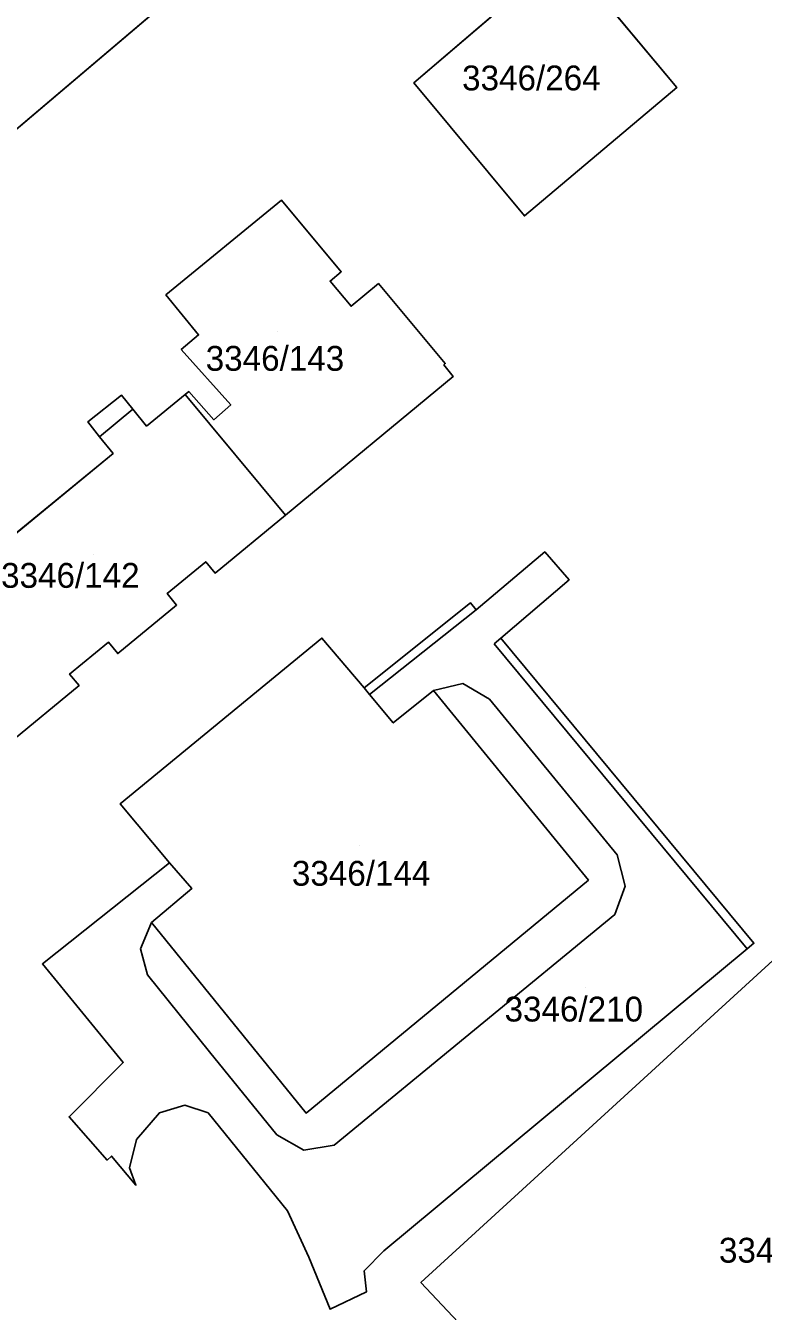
# Model space of a CAD drawing. Extents: x -262715 to -259381, y -1237238 to -1231182.
# Drawn here: x -261920.8 to -261861.3, y -1235370.6 to -1235267.1 of the extents above; entities that cross this region are included whole.
import ezdxf

# ---------------------------------------------------------------- set-up
doc = ezdxf.new("R2010")
doc.units = 0
for name, color, linetype in [('body_kn', 7, 'Continuous'), ('kladpar_druhypozemkov', 7, 'Continuous'), ('kladpar_hranice', 7, 'Continuous'), ('kladpar_parcelnecisla', 7, 'Continuous'), ('kladpar_plochy', 7, 'Continuous'), ('zappar_hrandruhpozemk', 7, 'Continuous')]:
    doc.layers.add(name, color=color, linetype=linetype)

msp = doc.modelspace()

# ---------------------------------------------------------------- linework, layer by layer
at = {"layer": 'body_kn'}
for p, q in [((-261889.51, -1235271.73), (-261889.51, -1235271.73)), ((-261868.32, -1235272.11), (-261868.32, -1235272.11)), ((-261900.15, -1235281.17), (-261900.15, -1235281.17)), ((-261880.59, -1235282.44), (-261880.59, -1235282.44)), ((-261880.59, -1235282.44), (-261880.59, -1235282.44)), ((-261896.25, -1235287.68), (-261896.25, -1235287.68)), ((-261895.35, -1235286.93), (-261895.35, -1235286.93)), ((-261909.47, -1235288.79), (-261909.47, -1235288.79)), ((-261892.35, -1235287.88), (-261892.35, -1235287.88)), ((-261894.55, -1235289.71), (-261894.55, -1235289.71)), ((-261906.84, -1235292.01), (-261906.84, -1235292.01)), ((-261908.23, -1235293.19), (-261908.23, -1235293.19)), ((-261887.08, -1235294.41), (-261887.08, -1235294.41)), ((-261886.97, -1235294.32), (-261886.97, -1235294.32)), ((-261886.32, -1235295.36), (-261886.32, -1235295.36)), ((-261913.05, -1235296.85), (-261913.05, -1235296.85)), ((-261907.91, -1235296.8), (-261907.91, -1235296.8)), ((-261907.91, -1235296.8), (-261907.91, -1235296.8)), ((-261907.63, -1235296.57), (-261907.63, -1235296.57)), ((-261912.12, -1235298), (-261912.12, -1235298)), ((-261904.25, -1235297.63), (-261904.25, -1235297.63)), ((-261915.76, -1235299.02), (-261915.76, -1235299.02)), ((-261905.6, -1235298.84), (-261905.6, -1235298.84)), ((-261914.81, -1235300.21), (-261914.81, -1235300.21)), ((-261914.81, -1235300.21), (-261914.81, -1235300.21)), ((-261911.02, -1235299.35), (-261911.02, -1235299.35)), ((-261913.72, -1235301.55), (-261913.72, -1235301.55)), ((-261899.83, -1235306.51), (-261899.83, -1235306.51)), ((-261878.95, -1235309.48), (-261878.95, -1235309.48)), ((-261906.26, -1235310.27), (-261906.26, -1235310.27)), ((-261905.5, -1235311.19), (-261905.5, -1235311.19)), ((-261877, -1235311.72), (-261877, -1235311.72)), ((-261909.37, -1235312.83), (-261909.37, -1235312.83)), ((-261884.93, -1235313.59), (-261884.93, -1235313.59)), ((-261908.61, -1235313.76), (-261908.61, -1235313.76)), ((-261884.49, -1235314.14), (-261884.49, -1235314.14)), ((-261914.1, -1235316.74), (-261914.1, -1235316.74)), ((-261896.9, -1235316.41), (-261896.9, -1235316.41)), ((-261882.48, -1235316.42), (-261882.48, -1235316.42)), ((-261882.48, -1235316.42), (-261882.48, -1235316.42)), ((-261913.34, -1235317.66), (-261913.34, -1235317.66)), ((-261883.02, -1235316.87), (-261883.02, -1235316.87)), ((-261917.22, -1235319.31), (-261917.22, -1235319.31)), ((-261916.46, -1235320.23), (-261916.46, -1235320.23)), ((-261893.5, -1235320.43), (-261893.5, -1235320.43)), ((-261893.5, -1235320.43), (-261893.5, -1235320.43)), ((-261887.92, -1235320.64), (-261887.92, -1235320.64)), ((-261885.54, -1235320.08), (-261885.54, -1235320.08)), ((-261893.06, -1235320.97), (-261893.06, -1235320.97)), ((-261893.06, -1235320.97), (-261893.06, -1235320.97)), ((-261883.41, -1235321.33), (-261883.41, -1235321.33)), ((-261891.15, -1235323.25), (-261891.15, -1235323.25)), ((-261913.15, -1235329.75), (-261913.15, -1235329.75)), ((-261913.15, -1235329.75), (-261913.15, -1235329.75)), ((-261873.11, -1235333.86), (-261873.11, -1235333.86)), ((-261909.18, -1235334.52), (-261909.18, -1235334.52)), ((-261875.44, -1235335.9), (-261875.44, -1235335.9)), ((-261872.48, -1235336.39), (-261872.48, -1235336.39)), ((-261907.37, -1235336.56), (-261907.37, -1235336.56)), ((-261910.63, -1235339.32), (-261910.63, -1235339.32)), ((-261910.63, -1235339.32), (-261910.63, -1235339.32)), ((-261873.31, -1235338.67), (-261873.31, -1235338.67)), ((-261911.5, -1235341.42), (-261911.5, -1235341.42)), ((-261862.65, -1235341.43), (-261862.65, -1235341.43)), ((-261862.11, -1235340.98), (-261862.11, -1235340.98)), ((-261919.41, -1235342.65), (-261919.41, -1235342.65)), ((-261910.94, -1235343.53), (-261910.94, -1235343.53)), ((-261905.95, -1235349.73), (-261905.95, -1235349.73)), ((-261912.9, -1235350.57), (-261912.9, -1235350.57)), ((-261907.93, -1235354), (-261907.93, -1235354)), ((-261917.26, -1235354.94), (-261917.26, -1235354.94)), ((-261909.99, -1235354.63), (-261909.99, -1235354.63)), ((-261906.07, -1235354.64), (-261906.07, -1235354.64)), ((-261898.18, -1235354.65), (-261898.18, -1235354.65)), ((-261911.83, -1235356.79), (-261911.83, -1235356.79)), ((-261900.52, -1235356.41), (-261900.52, -1235356.41)), ((-261913.84, -1235358.11), (-261913.84, -1235358.11)), ((-261898.35, -1235357.63), (-261898.35, -1235357.63)), ((-261895.91, -1235357.24), (-261895.91, -1235357.24)), ((-261914.21, -1235358.44), (-261914.21, -1235358.44)), ((-261912.41, -1235359.06), (-261912.41, -1235359.06)), ((-261911.88, -1235360.46), (-261911.88, -1235360.46)), ((-261899.67, -1235362.51), (-261899.67, -1235362.51)), ((-261897.96, -1235366.26), (-261897.96, -1235366.26)), ((-261891.92, -1235365.75), (-261891.92, -1235365.75)), ((-261893.49, -1235367.36), (-261893.49, -1235367.36)), ((-261888.93, -1235368.29), (-261888.93, -1235368.29)), ((-261893.3, -1235369.03), (-261893.3, -1235369.03)), ((-261896.24, -1235370.44), (-261896.24, -1235370.44))]:
    msp.add_line(p, q, dxfattribs=at)
at = {"layer": 'kladpar_druhypozemkov'}
for p, q in [((-261878.83, -1235269.9), (-261878.83, -1235269.9)), ((-261900.51, -1235291.74), (-261900.51, -1235291.74)), ((-261915.27, -1235309.66), (-261915.27, -1235309.66)), ((-261893.85, -1235333.08), (-261893.85, -1235333.08)), ((-261875.65, -1235344.58), (-261875.65, -1235344.58))]:
    msp.add_line(p, q, dxfattribs=at)
at = {"layer": 'kladpar_hranice'}
for points in [[(-261907.76, -1235263.78), (-261935.51, -1235287.3), (-261938.74, -1235287.83), (-261955.72, -1235260.54)], [(-261955.72, -1235260.54), (-261938.74, -1235287.83), (-261935.51, -1235287.3), (-261907.76, -1235263.78)], [(-261880.59, -1235282.44), (-261889.51, -1235271.73), (-261877.32, -1235261.31), (-261868.32, -1235272.11), (-261880.59, -1235282.44)], [(-261889.51, -1235271.73), (-261880.59, -1235282.44), (-261868.32, -1235272.11), (-261877.32, -1235261.31), (-261889.51, -1235271.73)], [(-261922.11, -1235324.9), (-261916.46, -1235320.23), (-261917.22, -1235319.31), (-261914.1, -1235316.74), (-261913.34, -1235317.66), (-261908.61, -1235313.76), (-261909.37, -1235312.83), (-261906.26, -1235310.27), (-261905.5, -1235311.19), (-261899.83, -1235306.51), (-261886.32, -1235295.36), (-261887.08, -1235294.41), (-261886.97, -1235294.32), (-261892.35, -1235287.88), (-261894.55, -1235289.71), (-261896.25, -1235287.68), (-261895.35, -1235286.93), (-261900.15, -1235281.17), (-261909.47, -1235288.79), (-261906.84, -1235292.01), (-261908.23, -1235293.19), (-261904.25, -1235297.63), (-261905.6, -1235298.84), (-261907.63, -1235296.57)], [(-261907.91, -1235296.8), (-261907.63, -1235296.57), (-261905.6, -1235298.84), (-261904.25, -1235297.63), (-261908.23, -1235293.19), (-261906.84, -1235292.01), (-261909.47, -1235288.79), (-261900.15, -1235281.17), (-261895.35, -1235286.93), (-261896.25, -1235287.68), (-261894.55, -1235289.71), (-261892.35, -1235287.88), (-261886.97, -1235294.32), (-261887.08, -1235294.41), (-261886.32, -1235295.36), (-261899.83, -1235306.51), (-261907.91, -1235296.8)], [(-261907.63, -1235296.57), (-261907.91, -1235296.8), (-261911.02, -1235299.35), (-261912.12, -1235298), (-261913.05, -1235296.85), (-261915.76, -1235299.02), (-261914.81, -1235300.21), (-261913.72, -1235301.55), (-261924.52, -1235310.4)], [(-261924.52, -1235310.4), (-261913.72, -1235301.55), (-261914.81, -1235300.21), (-261915.76, -1235299.02), (-261913.05, -1235296.85), (-261912.12, -1235298), (-261911.02, -1235299.35), (-261907.91, -1235296.8), (-261899.83, -1235306.51), (-261905.5, -1235311.19), (-261906.26, -1235310.27), (-261909.37, -1235312.83), (-261908.61, -1235313.76), (-261913.34, -1235317.66), (-261914.1, -1235316.74), (-261917.22, -1235319.31), (-261916.46, -1235320.23), (-261922.11, -1235324.9)], [(-261893.5, -1235320.43), (-261884.93, -1235313.59), (-261884.49, -1235314.14), (-261878.95, -1235309.48), (-261877, -1235311.72), (-261882.48, -1235316.42), (-261862.11, -1235340.98), (-261862.65, -1235341.43), (-261891.92, -1235365.75), (-261893.49, -1235367.36), (-261893.3, -1235369.03), (-261896.24, -1235370.44), (-261897.96, -1235366.26), (-261899.67, -1235362.51), (-261906.07, -1235354.64), (-261907.93, -1235354), (-261909.99, -1235354.63), (-261911.83, -1235356.79), (-261912.41, -1235359.06), (-261911.88, -1235360.46), (-261913.84, -1235358.11), (-261914.21, -1235358.44), (-261917.26, -1235354.94), (-261912.9, -1235350.57), (-261919.41, -1235342.65), (-261909.18, -1235334.52), (-261907.37, -1235336.56), (-261910.63, -1235339.32), (-261898.18, -1235354.65), (-261875.44, -1235335.9), (-261887.92, -1235320.64), (-261891.15, -1235323.25), (-261893.06, -1235320.97), (-261893.5, -1235320.43)], [(-261884.93, -1235313.59), (-261893.5, -1235320.43), (-261896.9, -1235316.41), (-261913.15, -1235329.75), (-261909.18, -1235334.52), (-261919.41, -1235342.65), (-261912.9, -1235350.57), (-261917.26, -1235354.94), (-261914.21, -1235358.44), (-261913.84, -1235358.11), (-261911.88, -1235360.46), (-261912.41, -1235359.06), (-261911.83, -1235356.79), (-261909.99, -1235354.63), (-261907.93, -1235354), (-261906.07, -1235354.64), (-261899.67, -1235362.51), (-261897.96, -1235366.26), (-261896.24, -1235370.44), (-261893.3, -1235369.03), (-261893.49, -1235367.36), (-261891.92, -1235365.75), (-261862.65, -1235341.43), (-261862.11, -1235340.98), (-261882.48, -1235316.42), (-261877, -1235311.72), (-261878.95, -1235309.48), (-261884.49, -1235314.14), (-261884.93, -1235313.59)], [(-261913.15, -1235329.75), (-261896.9, -1235316.41), (-261893.5, -1235320.43), (-261893.06, -1235320.97), (-261891.15, -1235323.25), (-261887.92, -1235320.64), (-261875.44, -1235335.9), (-261898.18, -1235354.65), (-261910.63, -1235339.32), (-261907.37, -1235336.56), (-261909.18, -1235334.52), (-261913.15, -1235329.75)], [(-261831.67, -1235356.42), (-261837.69, -1235382.95), (-261845.53, -1235398.02), (-261852.96, -1235397.71), (-261864.93, -1235391.61), (-261876.41, -1235381.56), (-261885.5, -1235371.93), (-261888.93, -1235368.29), (-261860.59, -1235342.37)], [(-261843.41, -1235349.23), (-261860.59, -1235342.37), (-261888.93, -1235368.29), (-261885.5, -1235371.93), (-261876.41, -1235381.56), (-261864.93, -1235391.61), (-261852.96, -1235397.71), (-261845.53, -1235398.02), (-261837.69, -1235382.95), (-261831.67, -1235356.42)]]:
    msp.add_lwpolyline(points, dxfattribs=at)
at = {"layer": 'kladpar_plochy'}
for p, q in [((-261877.32, -1235261.31), (-261889.51, -1235271.73)), ((-261868.32, -1235272.11), (-261877.32, -1235261.31)), ((-261935.51, -1235287.3), (-261907.76, -1235263.78)), ((-261889.51, -1235271.73), (-261880.59, -1235282.44)), ((-261880.59, -1235282.44), (-261868.32, -1235272.11)), ((-261900.15, -1235281.17), (-261909.47, -1235288.79)), ((-261895.35, -1235286.93), (-261900.15, -1235281.17)), ((-261896.25, -1235287.68), (-261895.35, -1235286.93)), ((-261894.55, -1235289.71), (-261896.25, -1235287.68)), ((-261909.47, -1235288.79), (-261906.84, -1235292.01)), ((-261892.35, -1235287.88), (-261894.55, -1235289.71)), ((-261886.97, -1235294.32), (-261892.35, -1235287.88)), ((-261906.84, -1235292.01), (-261908.23, -1235293.19)), ((-261908.23, -1235293.19), (-261904.25, -1235297.63)), ((-261887.08, -1235294.41), (-261886.97, -1235294.32)), ((-261886.32, -1235295.36), (-261887.08, -1235294.41)), ((-261899.83, -1235306.51), (-261886.32, -1235295.36)), ((-261913.05, -1235296.85), (-261915.76, -1235299.02)), ((-261912.12, -1235298), (-261913.05, -1235296.85)), ((-261907.91, -1235296.8), (-261911.02, -1235299.35)), ((-261907.63, -1235296.57), (-261907.91, -1235296.8)), ((-261905.6, -1235298.84), (-261907.63, -1235296.57)), ((-261911.02, -1235299.35), (-261912.12, -1235298)), ((-261904.25, -1235297.63), (-261905.6, -1235298.84)), ((-261915.76, -1235299.02), (-261914.81, -1235300.21)), ((-261914.81, -1235300.21), (-261913.72, -1235301.55)), ((-261913.72, -1235301.55), (-261924.52, -1235310.4)), ((-261905.5, -1235311.19), (-261899.83, -1235306.51)), ((-261878.95, -1235309.48), (-261884.49, -1235314.14)), ((-261877, -1235311.72), (-261878.95, -1235309.48)), ((-261909.37, -1235312.83), (-261906.26, -1235310.27)), ((-261906.26, -1235310.27), (-261905.5, -1235311.19)), ((-261882.48, -1235316.42), (-261877, -1235311.72)), ((-261908.61, -1235313.76), (-261909.37, -1235312.83)), ((-261884.93, -1235313.59), (-261893.5, -1235320.43)), ((-261884.49, -1235314.14), (-261884.93, -1235313.59)), ((-261913.34, -1235317.66), (-261908.61, -1235313.76)), ((-261917.22, -1235319.31), (-261914.1, -1235316.74)), ((-261914.1, -1235316.74), (-261913.34, -1235317.66)), ((-261896.9, -1235316.41), (-261913.15, -1235329.75)), ((-261893.5, -1235320.43), (-261896.9, -1235316.41)), ((-261862.11, -1235340.98), (-261882.48, -1235316.42)), ((-261916.46, -1235320.23), (-261917.22, -1235319.31)), ((-261922.11, -1235324.9), (-261916.46, -1235320.23)), ((-261913.15, -1235329.75), (-261909.18, -1235334.52)), ((-261909.18, -1235334.52), (-261919.41, -1235342.65)), ((-261891.92, -1235365.75), (-261862.65, -1235341.43)), ((-261862.65, -1235341.43), (-261862.11, -1235340.98)), ((-261919.41, -1235342.65), (-261912.9, -1235350.57)), ((-261860.59, -1235342.37), (-261888.93, -1235368.29)), ((-261912.9, -1235350.57), (-261917.26, -1235354.94)), ((-261909.99, -1235354.63), (-261907.93, -1235354)), ((-261907.93, -1235354), (-261906.07, -1235354.64)), ((-261917.26, -1235354.94), (-261914.21, -1235358.44)), ((-261911.83, -1235356.79), (-261909.99, -1235354.63)), ((-261906.07, -1235354.64), (-261899.67, -1235362.51)), ((-261912.41, -1235359.06), (-261911.83, -1235356.79)), ((-261914.21, -1235358.44), (-261913.84, -1235358.11)), ((-261913.84, -1235358.11), (-261911.88, -1235360.46)), ((-261911.88, -1235360.46), (-261912.41, -1235359.06)), ((-261899.67, -1235362.51), (-261897.96, -1235366.26)), ((-261897.96, -1235366.26), (-261896.24, -1235370.44)), ((-261893.49, -1235367.36), (-261891.92, -1235365.75)), ((-261893.3, -1235369.03), (-261893.49, -1235367.36)), ((-261888.93, -1235368.29), (-261885.5, -1235371.93)), ((-261896.24, -1235370.44), (-261893.3, -1235369.03))]:
    msp.add_line(p, q, dxfattribs=at)
msp.add_lwpolyline([(-261907.76, -1235263.78), (-261935.51, -1235287.3), (-261938.74, -1235287.83), (-261955.72, -1235260.54)], dxfattribs=at)
for points in [[(-261880.59, -1235282.44), (-261889.51, -1235271.73), (-261877.32, -1235261.31), (-261868.32, -1235272.11)], [(-261907.91, -1235296.8), (-261907.63, -1235296.57), (-261905.6, -1235298.84), (-261904.25, -1235297.63), (-261908.23, -1235293.19), (-261906.84, -1235292.01), (-261909.47, -1235288.79), (-261900.15, -1235281.17), (-261895.35, -1235286.93), (-261896.25, -1235287.68), (-261894.55, -1235289.71), (-261892.35, -1235287.88), (-261886.97, -1235294.32), (-261887.08, -1235294.41), (-261886.32, -1235295.36), (-261899.83, -1235306.51)], [(-261930.27, -1235315.15), (-261927.16, -1235312.6), (-261928.26, -1235311.26), (-261929.25, -1235310.06), (-261926.59, -1235307.88), (-261925.6, -1235309.08), (-261924.52, -1235310.4), (-261913.72, -1235301.55), (-261914.81, -1235300.21), (-261915.76, -1235299.02), (-261913.05, -1235296.85), (-261912.12, -1235298), (-261911.02, -1235299.35), (-261907.91, -1235296.8), (-261899.83, -1235306.51), (-261905.5, -1235311.19), (-261906.26, -1235310.27), (-261909.37, -1235312.83), (-261908.61, -1235313.76), (-261913.34, -1235317.66), (-261914.1, -1235316.74), (-261917.22, -1235319.31), (-261916.46, -1235320.23), (-261922.11, -1235324.9)], [(-261893.5, -1235320.43), (-261884.93, -1235313.59), (-261884.49, -1235314.14), (-261878.95, -1235309.48), (-261877, -1235311.72), (-261882.48, -1235316.42), (-261862.11, -1235340.98), (-261862.65, -1235341.43), (-261891.92, -1235365.75), (-261893.49, -1235367.36), (-261893.3, -1235369.03), (-261896.24, -1235370.44), (-261897.96, -1235366.26), (-261899.67, -1235362.51), (-261906.07, -1235354.64), (-261907.93, -1235354), (-261909.99, -1235354.63), (-261911.83, -1235356.79), (-261912.41, -1235359.06), (-261911.88, -1235360.46), (-261913.84, -1235358.11), (-261914.21, -1235358.44), (-261917.26, -1235354.94), (-261912.9, -1235350.57), (-261919.41, -1235342.65), (-261909.18, -1235334.52), (-261907.37, -1235336.56), (-261910.63, -1235339.32), (-261898.18, -1235354.65), (-261875.44, -1235335.9), (-261887.92, -1235320.64), (-261891.15, -1235323.25), (-261893.06, -1235320.97)], [(-261913.15, -1235329.75), (-261896.9, -1235316.41), (-261893.5, -1235320.43), (-261893.06, -1235320.97), (-261891.15, -1235323.25), (-261887.92, -1235320.64), (-261875.44, -1235335.9), (-261898.18, -1235354.65), (-261910.63, -1235339.32), (-261907.37, -1235336.56), (-261909.18, -1235334.52)], [(-261860.59, -1235342.37), (-261843.41, -1235349.23), (-261831.67, -1235356.42), (-261837.69, -1235382.95), (-261845.53, -1235398.02), (-261852.96, -1235397.71), (-261864.93, -1235391.61), (-261876.41, -1235381.56), (-261885.5, -1235371.93), (-261888.93, -1235368.29)]]:
    msp.add_lwpolyline(points, close=True, dxfattribs=at)
at = {"layer": 'zappar_hrandruhpozemk'}
for p, q in [((-261914.81, -1235300.21), (-261912.12, -1235298)), ((-261893.06, -1235320.97), (-261884.49, -1235314.14)), ((-261882.48, -1235316.42), (-261883.02, -1235316.87)), ((-261883.02, -1235316.87), (-261862.65, -1235341.43)), ((-261895.91, -1235357.24), (-261873.31, -1235338.67))]:
    msp.add_line(p, q, dxfattribs=at)
for points in [[(-261873.31, -1235338.67), (-261872.48, -1235336.39), (-261873.11, -1235333.86), (-261883.41, -1235321.33), (-261885.54, -1235320.08), (-261887.92, -1235320.64)], [(-261910.63, -1235339.32), (-261911.5, -1235341.42), (-261910.94, -1235343.53), (-261905.95, -1235349.73), (-261900.52, -1235356.41), (-261898.35, -1235357.63), (-261895.91, -1235357.24)]]:
    msp.add_lwpolyline(points, dxfattribs=at)

# ---------------------------------------------------------------- texts
at = {"layer": 'kladpar_parcelnecisla'}
for s, p in [('3346/264', (-261885.61, -1235272.33)), ('3346/143', (-261906.26, -1235294.9)), ('3346/142', (-261922.74, -1235312.37)), ('3346/144', (-261899.32, -1235336.35)), ('3346/210', (-261882.19, -1235347.28)), ('3346/108', (-261864.92, -1235366.69))]:
    msp.add_text(s, height=2, dxfattribs=at).set_placement(p)

doc.saveas('drawing.dxf')
